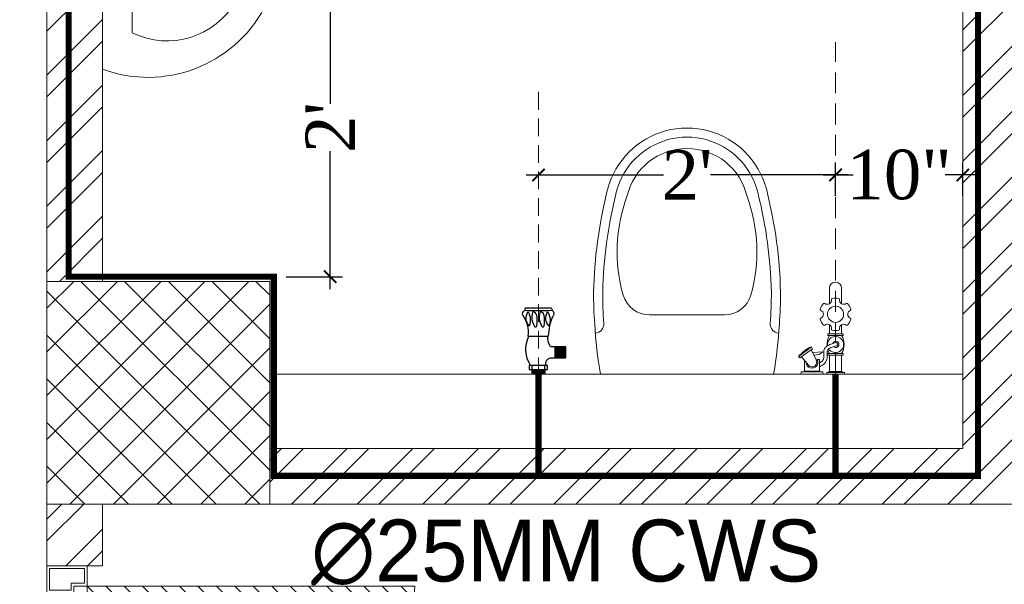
# Model space of a CAD drawing. Header units: inches. Extents: x 105152 to 158499, y 12149 to 30915.
# Tile 312 of 339: x 125052 to 125131, y 29159 to 29204. Entities that reach past the tile are written whole.
import ezdxf

# ---------------------------------------------------------------- set-up
doc = ezdxf.new("R2010")
doc.units = ezdxf.units.IN
doc.header["$MEASUREMENT"] = 0
doc.header["$PDMODE"] = 34
doc.linetypes.add('DASHED2', pattern=[0.375, 0.25, -0.125])
for name, color, linetype, lineweight in [('CENTER', 46, 'DASHED2', 9), ('FC', 1, 'Continuous', 9), ('FIRE TEXT', 7, 'Continuous', 25), ('PL. FICTURE', 4, 'Continuous', 25), ('PP-Domestic  Cold Water Supply', 5, 'Continuous', 25), ('PP-SPRINKLER PIPE', 1, 'Continuous', 0)]:
    doc.layers.add(name, color=color, linetype=linetype, lineweight=lineweight)
doc.layers.add('PD_025_TEXT', color=61, linetype='Continuous')
doc.layers.add('PP--DIM', color=7, linetype='Continuous')
doc.layers.add('PD_BASE', color=8, linetype='Continuous', transparency=0.5)
doc.styles.add('MtX_Times_New_Roman', font='txt')
doc.styles.add('TIMES NEW ROMAN', font='times.ttf')
doc.dimstyles.new('PP-DIM', dxfattribs={"dimtxt": 4, "dimasz": 1, "dimexe": 1, "dimexo": 1, "dimgap": 0.09, "dimtad": 0, "dimdec": 0, "dimzin": 0, "dimdsep": 46, "dimlunit": 4, "dimtxsty": 'TIMES NEW ROMAN', "dimblk": 'ARCHTICK', "dimcen": 0.09, "dimdle": 1, "dimclrd": 256, "dimclre": 256, "dimclrt": 256, "dimadec": 0, "dimazin": 0, "dimtfac": 1, "dimtdec": 4, "dimtofl": 0, "dimtmove": 1, "dimatfit": 3, "dimfxl": 1, "dimtolj": 1, "dimtzin": 0, "dimlwd": -1, "dimlwe": -1, "dimarcsym": 0})

# ---------------------------------------------------------------- blocks, each defined once
blk = doc.blocks.new('A$C24556D30')
at = {"color": 251, "lineweight": 5}
for p, q in [((170, 400), (170, 20)), ((300, 210), (300, 292.2)), ((300, 210), (300, 127.8))]:
    blk.add_line(p, q, dxfattribs=at)
for points in [[(279.9, 412.5, 0.02753), (170, 400, 0.02753)], [(569.7, 385.6, 0.054905), (350, 415, 0.054905)], [(564.9, 366.1, 0.054905), (349.5, 395, 0.054905)], [(300, 210), (300, 290, 0.704392)], [(300, 210), (300, 130, -0.704392)], [(564.9, 53.9, -0.054905), (349.5, 25, -0.054905)], [(569.7, 34.4, -0.054905), (350, 5, -0.054905)], [(170, 20, 0.02753), (279.9, 7.5, 0.02753)]]:
    blk.add_lwpolyline(points, format="xyb", dxfattribs=at)
for centre, radius, start, end in [((279.9, 412.5), 20, 184.5905, 273.8823), ((350, -585), 1000, 90, 94.0204), ((350, -585), 980, 90, 94.0204), ((530, 210), 180, 60, 77.2425), ((360, 292.2), 60, 105.9249, 180), ((439, 15.2), 348.1, 69.701, 105.9249), ((530, 210), 160, 60, 77.2425), ((530, 210), 160, 0, 60), ((530, 210), 180, 0, 60), ((530, 210), 135, 0, 77.2425), ((530, 210), 135, 282.7575, 0), ((530, 210), 160, 300, 0), ((530, 210), 180, 300, 0), ((360, 127.8), 60, 180, 254.0751), ((439, 404.8), 348.1, 254.0751, 290.299), ((530, 210), 160, 282.7575, 300), ((530, 210), 180, 282.7575, 300), ((279.9, 7.5), 20, 86.1177, 175.4095), ((350, 1005), 980, 265.9796, 270), ((350, 1005), 1000, 265.9796, 270)]:
    blk.add_arc(centre, radius, start, end, dxfattribs=at)
blk = doc.blocks.new('A$C4B735736')
at = {"color": 251, "lineweight": 5}
for p, q in [((199.8, 256), (199.8, 184)), ((157.8, 220), (235.8, 220)), ((89.8, 60), (310, 60))]:
    blk.add_line(p, q, dxfattribs=at)
blk.add_lwpolyline([(247.6, 331.1, 0.268007), (111.4, 308.7, 0.334548), (15.8, 0), (383.9, 0, 0.372324), (260.1, 326.4, 0.066802)], format="xyb", close=True, dxfattribs=at)
blk.add_circle((198.8, 221), 23, dxfattribs=at)
for centre, radius, start, end in [((199.9, 180), 100, 51.3459, 129.0618), ((231.9, 130.6), 158.7, 119.1032, 206.414), ((167.9, 130.6), 158.7, 333.586, 60.7014)]:
    blk.add_arc(centre, radius, start, end, dxfattribs=at)
blk = doc.blocks.new('door')
at = {"lineweight": 5}
h = blk.add_hatch(dxfattribs=at)
h.set_pattern_fill('ANSI31', color=251, scale=10, style=0)
h.set_pattern_definition([(45, (10752.127, -6120.4824), (-0.883883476, 0.883883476), [])])
edge = h.paths.add_edge_path()
edge.add_arc((-14403.839, -18781.415), 31.42, 180, 182.3452)
edge.add_line((-14435.233, -18782.701), (-14403.839, -18782.701))
edge.add_line((-14403.839, -18782.701), (-14403.839, -18781.415))
edge.add_line((-14403.839, -18781.415), (-14435.259, -18781.415))
h = blk.add_hatch(dxfattribs=at)
h.set_pattern_fill('ANSI31', color=251, scale=10, style=0)
h.set_pattern_definition([(45, (10752.127, -6123.4768), (-0.883883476, 0.883883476), [])])
edge = h.paths.add_edge_path()
edge.add_arc((-14403.839, -18848.695), 31.42, 177.6548, 180, ccw=False)
edge.add_line((-14435.233, -18847.41), (-14403.839, -18847.41))
edge.add_line((-14403.839, -18847.41), (-14403.839, -18848.695))
edge.add_line((-14403.839, -18848.695), (-14435.259, -18848.695))
at = {"color": 251, "lineweight": 5}
for p, q in [((-14403.839, -18780.13), (-14403.839, -18782.701)), ((-14403.839, -18781.415), (-14435.259, -18781.415)), ((-14403.839, -18782.701), (-14435.233, -18782.701)), ((-14403.839, -18847.41), (-14435.233, -18847.41)), ((-14403.839, -18849.981), (-14403.839, -18847.41)), ((-14403.839, -18848.695), (-14435.259, -18848.695))]:
    blk.add_line(p, q, dxfattribs=at)
for points in [[(-14399.982, -18782.058), (-14399.982, -18779.487), (-14403.839, -18779.487), (-14403.839, -18781.415), (-14402.554, -18781.415), (-14402.554, -18782.058), (-14399.982, -18782.058)], [(-14399.982, -18848.053), (-14399.982, -18850.624), (-14403.839, -18850.624), (-14403.839, -18848.695), (-14402.554, -18848.695), (-14402.554, -18848.053), (-14399.982, -18848.053)]]:
    blk.add_lwpolyline(points, dxfattribs=at)
for points in [[(-14400.239, -18781.801), (-14400.239, -18779.744), (-14403.582, -18779.744), (-14403.582, -18781.158), (-14402.296, -18781.158), (-14402.296, -18781.801)], [(-14400.239, -18848.31), (-14400.239, -18850.367), (-14403.582, -18850.367), (-14403.582, -18848.953), (-14402.296, -18848.953), (-14402.296, -18848.31)]]:
    blk.add_lwpolyline(points, close=True, dxfattribs=at)
for centre, radius, start, end in [((-14399.511, -18779.614), 35.794, 182.88485, 263.05391), ((-14399.875, -18850.346), 35.423, 96.42582, 177.32942)]:
    blk.add_arc(centre, radius, start, end, dxfattribs=at)
blk = doc.blocks.new('FIRST FLOOR AR PLAN')
at = {"layer": 'PD_BASE', "lineweight": 5}
h = blk.add_hatch(dxfattribs=at)
h.set_pattern_fill('ANSI32', color=256, scale=10)
h.set_pattern_definition([(45, (123733.2206, 21360.1165), (-2.65165, 2.65165), []), (45, (123734.9884, 21360.1165), (-2.65165, 2.65165), [])])
h.paths.add_polyline_path([(123743.992, 21362.198), (123700.742, 21362.198), (123700.742, 21357.698), (123743.992, 21357.698)])
h.paths.add_polyline_path([(123658.742, 21362.198), (123615.492, 21362.198), (123615.492, 21357.698), (123658.742, 21357.698)], flags=17)
h.paths.add_polyline_path([(123743.992, 21278.998), (123743.992, 21274.498), (123905.992, 21274.498), (123905.992, 21278.998), (123752.992, 21278.998), (123752.992, 21368.498), (123812.992, 21368.498), (123812.992, 21344.498), (123817.492, 21344.498), (123817.492, 21368.498), (123896.992, 21368.498), (123896.992, 21340.498), (123901.492, 21340.498), (123901.492, 21499.498), (123905.992, 21499.498), (123905.992, 21503.998), (123896.992, 21503.998), (123896.992, 21377.498), (123752.992, 21377.498), (123752.992, 21593.498), (123743.992, 21593.498)])
h.paths.add_polyline_path([(123688.492, 21269.561), (123692.992, 21269.561), (123692.992, 21274.498), (123701.992, 21274.498), (123701.992, 21278.998), (123615.492, 21278.998), (123615.492, 21434.498), (123538.492, 21434.498), (123538.492, 21429.998), (123610.992, 21429.998), (123610.992, 21278.998), (123554.992, 21278.998), (123554.992, 21274.498), (123688.492, 21274.498)])
h = blk.add_hatch(dxfattribs=at)
h.set_pattern_fill('ANSI32', color=256, scale=10)
h.set_pattern_definition([(45, (-9858.2517, 2013.745), (-2.65165043, 2.65165043), []), (45, (-9856.484, 2013.745), (-2.65165043, 2.65165043), [])])
h.paths.add_polyline_path([(123576.492, 21381.998), (123536.992, 21381.998), (123536.992, 21292.498), (123541.492, 21292.498), (123541.492, 21377.498), (123576.492, 21377.498)])
h = blk.add_hatch(dxfattribs=at)
h.set_pattern_fill('ANSI37', color=256, scale=20)
h.set_pattern_definition([(45, (268611.2745, 47371.9895), (-1.767766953, 1.767766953), []), (135, (268611.2745, 47371.9895), (-1.767766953, -1.767766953), [])])
h.paths.add_polyline_path([(123554.992, 21292.498), (123554.992, 21274.498), (123536.992, 21274.498), (123536.992, 21292.498)])
h = blk.add_hatch(dxfattribs=at)
h.set_pattern_fill('ANSI32', color=256, scale=10)
h.set_pattern_definition([(45, (-9858.2517, 2078.628), (-2.65165043, 2.65165043), []), (45, (-9856.484, 2078.628), (-2.65165043, 2.65165043), [])])
h.paths.add_polyline_path([(123541.492, 21274.498), (123536.992, 21274.498), (123536.992, 21269.506), (123541.492, 21269.506)])
for p, q in [((123536.992, 21381.998), (123536.992, 21292.498)), ((123541.492, 21377.498), (123541.492, 21292.498))]:
    blk.add_line(p, q, dxfattribs=at)
at = {"layer": 'PD_BASE', "lineweight": 5, "ltscale": 12}
blk.add_line((123610.992, 21284.998), (123554.992, 21284.998), dxfattribs=at)
at = {"layer": 'PD_BASE', "lineweight": 5}
for points in [[(123554.992, 21278.998), (123610.992, 21278.998), (123610.992, 21377.498), (123606.492, 21377.498), (123606.492, 21381.998), (123610.992, 21381.998), (123610.992, 21381.998), (123610.992, 21381.998), (123610.992, 21382.998), (123610.992, 21382.998), (123610.992, 21429.998)], [(123615.492, 21434.498), (123615.492, 21278.998), (123701.992, 21278.998), (123701.992, 21274.498), (123692.992, 21274.498), (123692.992, 21269.561), (123688.492, 21269.561), (123688.492, 21274.498), (123554.992, 21274.498)]]:
    blk.add_lwpolyline(points, dxfattribs=at)
for points in [[(123554.992, 21292.498), (123554.992, 21274.498), (123536.992, 21274.498), (123536.992, 21292.498)], [(123536.992, 21274.498), (123541.492, 21274.498), (123541.492, 21269.506), (123536.992, 21269.506)]]:
    blk.add_lwpolyline(points, close=True, dxfattribs=at)
at = {"layer": 'PD_BASE', "xscale": 0.04000000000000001, "yscale": 0.04000000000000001, "zscale": 0.04000000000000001, "rotation": 270}
blk.add_blockref('A$C4B735736', (123541.492, 21324.994), dxfattribs=at)
at = {"layer": 'PD_BASE', "ltscale": 12, "xscale": 0.03684210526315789, "yscale": 0.03684210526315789, "zscale": 0.03684210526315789, "rotation": 89.99999999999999}
blk.add_blockref('A$C24556D30', (123596.446, 21278.735), dxfattribs=at)
at = {"layer": 'PD_BASE', "ltscale": 25, "xscale": -0.842675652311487, "yscale": 0.842675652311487, "zscale": 0.842675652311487}
blk.add_blockref('door', (111402.477, 37094.523), dxfattribs=at)
blk = doc.blocks.new('ANGLE VALVE1-PP')
at = {"layer": 'CENTER', "ltscale": 5}
blk.add_line((0, 19.941), (0, 0.001), dxfattribs=at)
at = {"layer": 'PL. FICTURE'}
for p, q in [((0.942, 4.685), (-0.887, 4.686)), ((0.749, 2.688), (-0.715, 2.689)), ((-0.849, 1.947), (-1.911, 1.947)), ((-1.911, 1.947), (-1.911, 1.162)), ((-1.856, 1.947), (-1.856, 1.162)), ((-1.801, 1.947), (-1.801, 1.162)), ((-1.746, 1.947), (-1.746, 1.162)), ((-1.692, 1.947), (-1.692, 1.162)), ((-1.637, 1.947), (-1.637, 1.162)), ((-1.582, 1.947), (-1.582, 1.162)), ((-1.527, 1.947), (-1.527, 1.162)), ((-1.473, 1.947), (-1.473, 1.162)), ((-1.418, 1.947), (-1.418, 1.162)), ((-1.363, 1.947), (-1.363, 1.162)), ((-1.308, 1.947), (-1.308, 1.162)), ((-1.253, 1.947), (-1.253, 1.162)), ((-1.199, 1.947), (-1.199, 1.162)), ((-1.145, 1.947), (-1.145, 1.162)), ((-0.85, 1.162), (-1.911, 1.162)), ((-0.632, 0.617), (0.661, 0.617)), ((-0.632, 0.33), (-0.632, 0.617)), ((0.661, 0.33), (-0.632, 0.33)), ((-0.437, 0.331), (-0.437, 0.617)), ((-0.437, 0.331), (-0.437, 0.001)), ((-0.437, 0.275), (0.437, 0.275)), ((-0.437, 0.22), (0.437, 0.22)), ((-0.437, 0.166), (0.437, 0.166)), ((-0.437, 0.111), (0.437, 0.111)), ((-0.437, 0.056), (0.437, 0.056)), ((-0.437, 0.001), (0.437, 0.001)), ((0, 0.001), (0, 0.33)), ((0.437, 0.33), (0.438, 0.616)), ((0.437, 0.001), (0.437, 0.33)), ((0.661, 0.617), (0.661, 0.33))]:
    blk.add_line(p, q, dxfattribs=at)
for centre, radius, start, end in [((-0.815, 4.281), 0.263, 123.53841, 216.05325), ((-0.464, 4.413), 0.504, 147.16237, 170.0789), ((0.037, 21.74), 17.268, 266.69134, 273.18874), ((0.397, 3.802), 1.213, 159.5193, 199.70367), ((-1.356, 3.958), 0.833, 317.23343, 32.33775), ((-0.4, 4.17), 0.344, 137.30146, 170.66528), ((1.219, 3.801), 1.63, 164.6565, 196.39064), ((-0.028, 4.096), 0.353, 110.29752, 157.34923), ((-1.083, 4.025), 1.016, 0.50914, 23.3313), ((1.739, 3.801), 1.63, 164.6565, 196.39064), ((0.493, 4.096), 0.353, 110.29752, 157.34923), ((-0.563, 4.025), 1.016, 0.50914, 23.3313), ((1.79, 3.807), 1.213, 159.5193, 199.70367), ((0.037, 3.964), 0.833, 317.23343, 32.33775), ((0.993, 4.176), 0.344, 137.30146, 170.66528), ((1.618, 4.785), 0.684, 188.45165, 204.80798), ((0.851, 4.258), 0.281, 340.08667, 58.56649), ((-5.191, 2.471), 4.481, 2.78722, 21.67747), ((-1.443, 4.049), 1.376, 329.00196, 359.37266), ((-0.922, 4.049), 1.376, 329.00196, 359.37266), ((2.893, 2.939), 2.159, 145.46408, 186.68054), ((-0.305, 3.357), 0.0444, 202.3068, 337.6932), ((0.216, 3.357), 0.0444, 202.3068, 337.6932), ((-1.829, 2.608), 1.182, 326.01056, 3.94142), ((-1.3, 1.762), 2.19, 328.42026, 25.00436), ((-0.951, 0.74), 0.434, 343.48148, 76.48707)]:
    blk.add_arc(centre, radius, start, end, dxfattribs=at)
blk = doc.blocks.new('FOSSIL-PP')
at = {"layer": 'CENTER', "lineweight": 5, "ltscale": 5}
blk.add_line((-0.127, 0), (19.812, 0), dxfattribs=at)
at = {"layer": 'FC', "color": 4, "lineweight": 5}
for p, q in [((-0.017, 0.532), (-0.127, 0.532)), ((-0.127, -0.532), (-0.127, 0.532)), ((-0.017, 0.46), (-0.017, 0.532)), ((0.027, 0.372), (-0.017, 0.46)), ((0.027, -0.372), (0.027, 0.372)), ((0.027, 0.364), (1.008, 0.364)), ((1.008, -0.465), (1.008, 0.465)), ((1.008, 0.465), (1.108, 0.465)), ((1.108, -0.465), (1.108, 0.465)), ((2.203, -0.465), (2.203, 0.465)), ((2.203, 0.465), (2.303, 0.465)), ((2.303, -0.465), (2.303, 0.465)), ((2.303, 0.364), (2.839, 0.364)), ((4.102, 0.364), (5.037, 0.364)), ((-0.017, -0.532), (-0.127, -0.532)), ((0.027, -0.372), (-0.017, -0.46)), ((-0.017, -0.46), (-0.017, -0.532)), ((0.027, -0.364), (1.008, -0.364)), ((1.008, -0.465), (1.108, -0.465)), ((2.203, -0.465), (2.303, -0.465)), ((2.303, -0.364), (2.839, -0.364)), ((4.102, -0.364), (5.037, -0.364)), ((0.006, -0.768), (-0.127, -0.768)), ((-0.127, -2.055), (-0.127, -0.768)), ((0.006, -0.855), (0.006, -0.768)), ((0.059, -0.962), (0.006, -0.855)), ((0.059, -0.962), (0.759, -0.962)), ((0.059, -1.861), (0.059, -0.962)), ((0.759, -1.096), (0.759, -0.962)), ((0.006, -2.055), (-0.127, -2.055)), ((0.059, -1.861), (0.006, -1.968)), ((0.006, -1.968), (0.006, -2.055)), ((0.059, -1.861), (0.683, -1.861))]:
    blk.add_line(p, q, dxfattribs=at)
at = {"layer": 'FC', "color": 4, "lineweight": 5, "ltscale": 5}
for p, q in [((-0.017, -0.46), (-0.017, 0.46)), ((0.006, -1.968), (0.006, -0.855)), ((0.703, -1.153), (1.346, -1.469)), ((0.757, -1.044), (0.759, -1.046)), ((0.411, -1.628), (0.909, -2.054)), ((0.85, -2.136), (1.405, -1.393)), ((0.942, -2.215), (1.515, -1.447)), ((1.405, -1.393), (1.515, -1.447)), ((0.85, -2.136), (0.942, -2.215))]:
    blk.add_line(p, q, dxfattribs=at)
blk.add_lwpolyline([(1.183, -1.389), (1.215, -0.768), (1.065, -0.991), (1.009, -1.303)], dxfattribs=at)
at = {"layer": 'FC', "color": 4, "lineweight": 5}
blk.add_circle((3.471, 0), 0.486, dxfattribs=at)
for centre, radius, start, end in [((2.629, 0.486), 0.243, 260.48732, 39.51268), ((2.863, 0.679), 0.0607, 131.80513, 219.51268), ((3.471, 0), 0.972, 108.19487, 131.80513), ((3.186, 0.866), 0.0607, 20.48732, 108.19487), ((3.471, 0.972), 0.243, 200.48732, 339.51268), ((3.755, 0.866), 0.0607, 71.80513, 159.51268), ((3.471, 0), 0.972, 48.19487, 71.80513), ((4.313, 0.486), 0.243, 140.48732, 279.51268), ((4.078, 0.679), 0.0607, 320.48732, 48.19487), ((1.655, -0.601), 1.11, 60.44364, 119.55636), ((1.655, 0), 0.486, 261.98464, 237.5179), ((1.663, 0.02), 0.107, 323.89168, 184.90749), ((3.471, 0), 0.972, 168.19487, 191.80513), ((2.579, 0.186), 0.0607, 80.48732, 168.19487), ((4.363, 0.186), 0.0607, 11.80513, 99.51268), ((3.471, 0), 0.972, 348.19487, 11.80513), ((5.037, 0), 0.364, 270, 90), ((1.655, 0.601), 1.11, 240.44364, 253.66488), ((1.655, 0.601), 1.11, 265.69067, 299.55636), ((2.579, -0.186), 0.0607, 191.80513, 279.51268), ((2.629, -0.486), 0.243, 320.48732, 99.51268), ((4.313, -0.486), 0.243, 80.48732, 219.51268), ((4.363, -0.186), 0.0607, 260.48732, 348.19487), ((0.591, -1.411), 0.357, 61.9682, 267.31493), ((2.863, -0.679), 0.0607, 140.48732, 228.19487), ((3.471, 0), 0.972, 228.19487, 251.80513), ((3.186, -0.866), 0.0607, 251.80513, 339.51268), ((3.471, -0.972), 0.243, 20.48732, 159.51268), ((3.755, -0.866), 0.0607, 200.48732, 288.19487), ((3.471, 0), 0.972, 288.19487, 311.80513), ((4.078, -0.679), 0.0607, 311.80513, 39.51268)]:
    blk.add_arc(centre, radius, start, end, dxfattribs=at)
at = {"layer": 'FC', "color": 4, "lineweight": 5, "ltscale": 5}
for centre, radius, start, end in [((1.663, 0.02), 0.186, 286.73188, 221.64542), ((0.591, -1.411), 0.282, 61.08158, 230.16151), ((-0.148, -0.804), 1.783, 307.69218, 338.85495)]:
    blk.add_arc(centre, radius, start, end, dxfattribs=at)
at = {"layer": 'FC', "color": 4, "lineweight": 5, "ltscale": 5, "extrusion": (0, 0, -1)}
for centre in [(1.322, -1.757), (1.36, -1.713), (1.389, -1.68), (1.412, -1.635), (1.432, -1.587), (1.111, -2.034), (1.15, -2), (1.164, -1.962), (1.188, -1.953), (1.228, -1.896), (1.263, -1.856), (1.288, -1.803), (1.291, -1.829), (1.316, -1.797)]:
    blk.add_ellipse(centre, major_axis=(0, -0.01), ratio=0.499725, dxfattribs=at)
at = {"layer": 'FC', "color": 4, "lineweight": 5, "ltscale": 5}
for points, knots in [([(1.557, 0.011), (1.528, -0.092), (1.5, -0.191), (1.431, -0.363), (1.388, -0.429), (1.316, -0.485), (1.288, -0.497), (1.201, -0.51), (1.145, -0.51), (1.001, -0.505), (0.908, -0.498), (0.744, -0.521), (0.673, -0.546), (0.556, -0.621), (0.507, -0.669), (0.408, -0.795), (0.362, -0.876), (0.321, -0.962)], [0, 0, 0, 0, 0.269121, 0.269121, 0.560472, 0.560472, 0.736407, 0.736407, 0.912343, 0.912343, 1.155943, 1.155943, 1.338292, 1.338292, 1.520641, 1.520641, 1.763356, 1.763356, 1.763356, 1.763356]), ([(1.75, -0.043), (1.721, -0.146), (1.692, -0.252), (1.619, -0.431), (1.579, -0.507), (1.48, -0.616), (1.428, -0.654), (1.307, -0.7), (1.246, -0.707), (1.072, -0.712), (0.96, -0.699), (0.803, -0.711), (0.755, -0.728), (0.662, -0.795), (0.618, -0.845), (0.567, -0.927), (0.556, -0.944), (0.546, -0.962)], [0, 0, 0, 0, 0.269826, 0.269826, 0.494375, 0.494375, 0.654677, 0.654677, 0.814978, 0.814978, 1.117554, 1.117554, 1.3623, 1.3623, 1.607046, 1.607046, 1.669366, 1.669366, 1.669366, 1.669366])]:
    blk.add_open_spline(points, degree=3, knots=knots, dxfattribs=at)
blk = doc.blocks.new('_ArchTick')
at = {"color": 0, "linetype": 'ByBlock', "const_width": 0.15}
blk.add_lwpolyline([(-0.5, -0.5), (0.5, 0.5)], dxfattribs=at)
blk = doc.blocks.new('*D607')
at = {"layer": 'Defpoints', "color": 0}
for p in [(125127.774, 29191.755), (125117.492, 29189.066), (125127.774, 29189.066)]:
    blk.add_point(p, dxfattribs=at)
at = {"layer": 'PP--DIM', "ltscale": 12}
for p, q in [((125117.492, 29190.066), (125117.492, 29192.755)), ((125127.774, 29190.066), (125127.774, 29192.755)), ((125116.492, 29191.755), (125118.926, 29191.755)), ((125128.774, 29191.755), (125126.339, 29191.755))]:
    blk.add_line(p, q, dxfattribs=at)
at = {"layer": 'PP--DIM', "rotation": 180}
blk.add_blockref('_ArchTick', (125117.492, 29191.755), dxfattribs=at)
at = {"layer": 'PP--DIM'}
blk.add_blockref('_ArchTick', (125127.774, 29191.755), dxfattribs=at)
at = {"layer": 'PP--DIM', "insert": (125122.633, 29191.755), "char_height": 4, "attachment_point": 5, "style": 'TIMES NEW ROMAN'}
blk.add_mtext('\\A1;10"', dxfattribs=at)
blk = doc.blocks.new('*D608')
at = {"layer": 'Defpoints', "color": 0}
for p in [(125093.492, 29191.755), (125093.492, 29191.755), (125117.492, 29189.066)]:
    blk.add_point(p, dxfattribs=at)
at = {"layer": 'PP--DIM', "ltscale": 12}
for p, q in [((125093.492, 29192.755), (125093.492, 29192.755)), ((125117.492, 29190.066), (125117.492, 29192.755)), ((125092.492, 29191.755), (125103.582, 29191.755)), ((125118.492, 29191.755), (125107.401, 29191.755))]:
    blk.add_line(p, q, dxfattribs=at)
at = {"layer": 'PP--DIM', "rotation": 180}
blk.add_blockref('_ArchTick', (125093.492, 29191.755), dxfattribs=at)
at = {"layer": 'PP--DIM'}
blk.add_blockref('_ArchTick', (125117.492, 29191.755), dxfattribs=at)
at = {"layer": 'PP--DIM', "insert": (125105.492, 29191.755), "char_height": 4, "attachment_point": 5, "style": 'TIMES NEW ROMAN'}
blk.add_mtext("\\A1;2'", dxfattribs=at)
blk = doc.blocks.new('*D611')
at = {"layer": 'Defpoints', "color": 0}
for p in [(125076.666, 29207.647), (125072.11, 29183.527), (125076.666, 29183.527)]:
    blk.add_point(p, dxfattribs=at)
at = {"layer": 'PP--DIM', "ltscale": 12}
for p, q in [((125076.666, 29208.647), (125076.666, 29197.497)), ((125075.666, 29207.647), (125075.666, 29207.647)), ((125076.666, 29182.527), (125076.666, 29193.677)), ((125073.11, 29183.527), (125077.666, 29183.527))]:
    blk.add_line(p, q, dxfattribs=at)
at = {"layer": 'PP--DIM'}
for p, rotation in [((125076.666, 29207.647), 90), ((125076.666, 29183.527), 270)]:
    blk.add_blockref('_ArchTick', p, dxfattribs=dict(at, rotation=rotation))
at = {"layer": 'PP--DIM', "insert": (125076.666, 29195.587), "char_height": 4, "attachment_point": 5, "rotation": 90, "style": 'TIMES NEW ROMAN'}
blk.add_mtext("\\A1;2'", dxfattribs=at)

msp = doc.modelspace()

# ---------------------------------------------------------------- block references
at = {"layer": 'PD_025_TEXT'}
msp.add_blockref('FIRST FLOOR AR PLAN', (1516.783, 7890.65), dxfattribs=at)

# ---------------------------------------------------------------- next in the draw order: linework, layer by layer
at = {"layer": 'PP-Domestic  Cold Water Supply', "const_width": 0.5}
for points in [[(125129.006, 29207.908), (125129.006, 29167.432), (125072.11, 29167.432), (125072.11, 29183.527), (125055.531, 29183.527), (125055.531, 29254.966), (125057.897, 29254.966)], [(125093.492, 29175.647), (125093.492, 29167.432)], [(125117.492, 29175.647), (125117.492, 29167.432)]]:
    msp.add_lwpolyline(points, dxfattribs=at)
at = {"layer": 'PP-SPRINKLER PIPE'}
msp.add_circle((124551.239, 29172.994), 1741.724, dxfattribs=at)

# ---------------------------------------------------------------- next in the draw order: block references
at = {"layer": 'PL. FICTURE', "ltscale": 30, "xscale": -1.345819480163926, "yscale": 1.345819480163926, "zscale": 1.345819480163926, "rotation": 269.9999999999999}
msp.add_blockref('FOSSIL-PP', (125117.492, 29175.82), dxfattribs=at)
at = {"layer": 'PL. FICTURE', "xscale": -1.143695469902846, "yscale": 1.143695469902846, "zscale": 1.143695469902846, "rotation": 359.9999999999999}
msp.add_blockref('ANGLE VALVE1-PP', (125093.492, 29175.649), dxfattribs=at)

# ---------------------------------------------------------------- next in the draw order: texts
at = {"layer": 'FIRE TEXT', "style": 'MtX_Times_New_Roman'}
msp.add_text('∅25MM CWS ', height=5, dxfattribs=at).set_placement((125075.125, 29158.898))

# ---------------------------------------------------------------- next in the draw order: dimensions: what is measured, and where the dimension line sits
at = {"layer": 'PP--DIM', "ltscale": 12}
dim = msp.add_linear_dim(base=(125076.666, 29183.527), p1=(125076.666, 29207.647), p2=(125072.11, 29183.527), angle=90, dimstyle='PP-DIM', override={"dimblk": 'ArchTick'}, dxfattribs=at)
dim.commit()
dim.dimension.update_dxf_attribs({"geometry": '*D611', "text_midpoint": (125076.666, 29195.587)})
dim = msp.add_linear_dim(base=(125093.492, 29191.755), p1=(125117.492, 29189.066), p2=(125093.492, 29191.755), dimstyle='PP-DIM', override={"dimblk": 'ArchTick'}, dxfattribs=at)
dim.commit()
dim.dimension.update_dxf_attribs({"geometry": '*D608', "text_midpoint": (125105.492, 29191.755)})
dim = msp.add_aligned_dim(p1=(125117.492, 29189.066), p2=(125127.774, 29189.066), distance=2.688, dimstyle='PP-DIM', override={"dimblk": 'ArchTick'}, dxfattribs=at)
dim.commit()
dim.dimension.update_dxf_attribs({"geometry": '*D607', "text_midpoint": (125122.633, 29191.755)})

doc.saveas('drawing.dxf')
